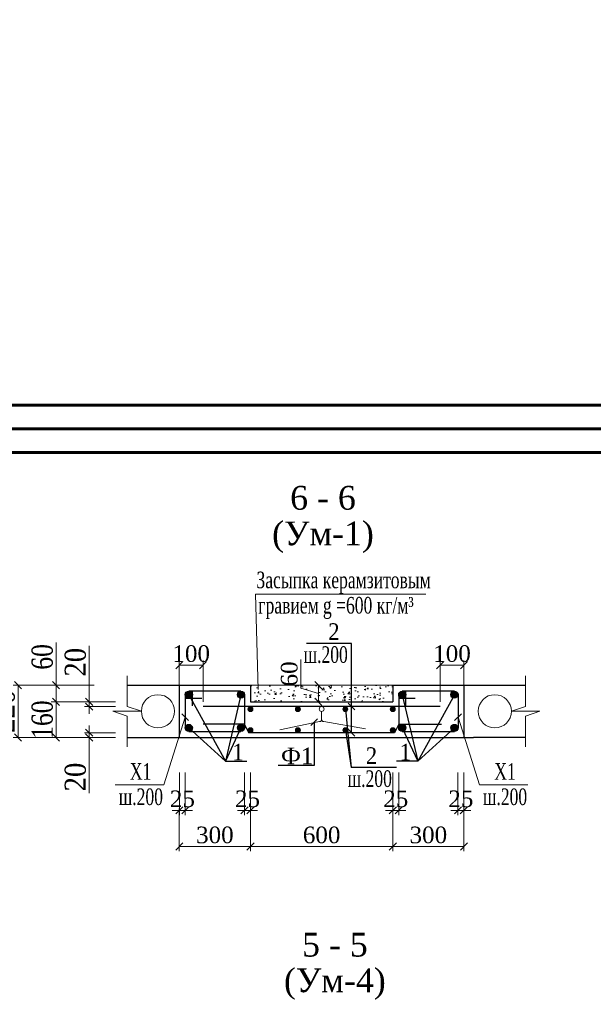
# Model space of a CAD drawing. Header units: millimetres. Extents: x 2063114 to 14983986, y -126020516 to 213791.
# Tile 482 of 656: x 2324974 to 2337066, y -689811 to -669077. Entities that reach past the tile are written whole.
import ezdxf

# ---------------------------------------------------------------- set-up
doc = ezdxf.new("R2010")
doc.units = ezdxf.units.MM
doc.linetypes.add('ACAD_ISO04W100', pattern=[30, 24, -3, 0, -3])
doc.layers.get('Defpoints').update_dxf_attribs({"color": 6, "lineweight": 35})
for name, color, linetype, lineweight in [('.', 7, 'Continuous', 15), ('vinoski', 200, 'Continuous', 15), ('оси', 22, 'ACAD_ISO04W100', 13), ('сердечники', 7, 'Continuous', 40), ('Текст', 7, 'Continuous', 15), ('Фундаменты', 252, 'Continuous', 25)]:
    doc.layers.add(name, color=color, linetype=linetype, lineweight=lineweight)
doc.layers.add('_print', color=6, linetype='Continuous', lineweight=60, plot=False)
doc.styles.add('Times New Roman', font='times.ttf')
doc.dimstyles.new('Миржалол20', dxfattribs={"dimtxt": 300, "dimasz": 150, "dimexe": 100, "dimexo": 100, "dimgap": 63, "dimtad": 1, "dimdec": 0, "dimlfac": 0.2, "dimtxsty": 'Times New Roman', "dimblk": 'OBLIQUE', "dimcen": 100, "dimclrd": 256, "dimclre": 256, "dimclrt": 256, "dimadec": 0, "dimazin": 0, "dimtfac": 1, "dimtdec": 0, "dimtmove": 1, "dimatfit": 3, "dimfxl": 800, "dimfxlon": 1, "dimlwd": 13, "dimlwe": 13, "dimarcsym": 0})

# ---------------------------------------------------------------- blocks, each defined once
blk = doc.blocks.new('_Oblique')
at = {"color": 0, "linetype": 'ByBlock', "lineweight": -2}
blk.add_line((-0.5, -0.5), (0.5, 0.5), dxfattribs=at)
blk = doc.blocks.new('*D1359')
at = {"linetype": 'Continuous', "lineweight": 13, "transparency": 16777216}
for p, q in [((2326439, -684091), (2326439, -683941)), ((2326993, -684091), (2326339, -684091)), ((2326993, -684191), (2326339, -684191)), ((2326439, -684191), (2326439, -684091)), ((2326439, -684191), (2326439, -684091)), ((2326439, -684191), (2326439, -684341)), ((2326439, -685367), (2326439, -684191))]:
    blk.add_line(p, q, dxfattribs=at)
at = {"layer": 'Defpoints', "color": 0, "linetype": 'Continuous', "lineweight": 30, "transparency": 16777216}
for p in [(2326439, -684091), (2327093, -684091), (2327093, -684191)]:
    blk.add_point(p, dxfattribs=at)
at = {"linetype": 'Continuous', "lineweight": 13, "transparency": 16777216, "xscale": 150, "yscale": 150, "zscale": 150}
for p, rotation in [((2326439, -684091), 270), ((2326439, -684191), 90)]:
    blk.add_blockref('_Oblique', p, dxfattribs=dict(at, rotation=rotation))
at = {"linetype": 'Continuous', "transparency": 16777216, "insert": (2326149, -685025), "char_height": 350, "attachment_point": 5, "rotation": 90, "style": 'Times New Roman'}
blk.add_mtext('{\\H1.27273x;\\W0.9;20}', dxfattribs=at)
blk = doc.blocks.new('*D1360')
at = {"linetype": 'Continuous', "lineweight": 13, "transparency": 16777216}
for p, q in [((2326439, -682265), (2326439, -683441)), ((2326439, -683441), (2326439, -683291)), ((2326993, -683441), (2326339, -683441)), ((2326993, -683541), (2326339, -683541)), ((2326439, -683541), (2326439, -683441)), ((2326439, -683541), (2326439, -683441)), ((2326439, -683541), (2326439, -683691))]:
    blk.add_line(p, q, dxfattribs=at)
at = {"layer": 'Defpoints', "color": 0, "linetype": 'Continuous', "lineweight": 30, "transparency": 16777216}
for p in [(2326439, -683441), (2327093, -683441), (2327093, -683541)]:
    blk.add_point(p, dxfattribs=at)
at = {"linetype": 'Continuous', "lineweight": 13, "transparency": 16777216, "xscale": 150, "yscale": 150, "zscale": 150}
for p, rotation in [((2326439, -683441), 270), ((2326439, -683541), 90)]:
    blk.add_blockref('_Oblique', p, dxfattribs=dict(at, rotation=rotation))
at = {"linetype": 'Continuous', "transparency": 16777216, "insert": (2326149, -682607), "char_height": 350, "attachment_point": 5, "rotation": 90, "style": 'Times New Roman'}
blk.add_mtext('{\\H1.27273x;\\W0.9;20}', dxfattribs=at)
blk = doc.blocks.new('*D1361')
at = {"linetype": 'Continuous', "lineweight": 13, "transparency": 16777216}
for p, q in [((2326339, -683441), (2325641, -683441)), ((2325741, -684191), (2325741, -683441)), ((2326339, -684191), (2325641, -684191))]:
    blk.add_line(p, q, dxfattribs=at)
at = {"layer": 'Defpoints', "color": 0, "linetype": 'Continuous', "lineweight": 30, "transparency": 16777216}
for p in [(2325741, -683441), (2326439, -683441), (2326439, -684191)]:
    blk.add_point(p, dxfattribs=at)
at = {"linetype": 'Continuous', "lineweight": 13, "transparency": 16777216, "xscale": 150, "yscale": 150, "zscale": 150}
for p, rotation in [((2325741, -683441), 90), ((2325741, -684191), 270)]:
    blk.add_blockref('_Oblique', p, dxfattribs=dict(at, rotation=rotation))
at = {"linetype": 'Continuous', "transparency": 16777216, "insert": (2325451, -683816), "char_height": 350, "attachment_point": 5, "rotation": 90, "style": 'Times New Roman'}
blk.add_mtext('{\\H1.27273x;\\W0.8;160}', dxfattribs=at)
blk = doc.blocks.new('*D1362')
at = {"linetype": 'Continuous', "lineweight": 13, "transparency": 16777216}
for p, q in [((2325741, -682189), (2325741, -683091)), ((2326541, -683091), (2325641, -683091)), ((2325741, -683441), (2325741, -683091)), ((2326339, -683441), (2325641, -683441))]:
    blk.add_line(p, q, dxfattribs=at)
at = {"layer": 'Defpoints', "color": 0, "linetype": 'Continuous', "lineweight": 30, "transparency": 16777216}
for p in [(2325741, -683091), (2327144, -683091), (2326439, -683441)]:
    blk.add_point(p, dxfattribs=at)
at = {"linetype": 'Continuous', "lineweight": 13, "transparency": 16777216, "xscale": 150, "yscale": 150, "zscale": 150}
for p, rotation in [((2325741, -683091), 90), ((2325741, -683441), 270)]:
    blk.add_blockref('_Oblique', p, dxfattribs=dict(at, rotation=rotation))
at = {"linetype": 'Continuous', "transparency": 16777216, "insert": (2325451, -682495), "char_height": 350, "attachment_point": 5, "rotation": 90, "style": 'Times New Roman'}
blk.add_mtext('{\\H1.27273x;\\W0.8;60}', dxfattribs=at)
blk = doc.blocks.new('*D1363')
at = {"linetype": 'Continuous', "lineweight": 13, "transparency": 16777216}
for p, q in [((2325640, -683091), (2324840, -683091)), ((2324940, -684191), (2324940, -683091)), ((2325640, -684191), (2324840, -684191))]:
    blk.add_line(p, q, dxfattribs=at)
at = {"layer": 'Defpoints', "color": 0, "linetype": 'Continuous', "lineweight": 30, "transparency": 16777216}
for p in [(2324940, -683091), (2325740, -683091), (2325740, -684191)]:
    blk.add_point(p, dxfattribs=at)
at = {"linetype": 'Continuous', "lineweight": 13, "transparency": 16777216, "xscale": 150, "yscale": 150, "zscale": 150}
for p, rotation in [((2324940, -683091), 90), ((2324940, -684191), 270)]:
    blk.add_blockref('_Oblique', p, dxfattribs=dict(at, rotation=rotation))
at = {"linetype": 'Continuous', "transparency": 16777216, "insert": (2324651, -683641), "char_height": 350, "attachment_point": 5, "rotation": 90, "style": 'Times New Roman'}
blk.add_mtext('{\\H1.27273x;\\W0.9;220}', dxfattribs=at)
blk = doc.blocks.new('*D1416')
at = {"linetype": 'Continuous', "lineweight": 13, "transparency": 16777216}
for p, q in [((2329839, -685820), (2329839, -686587)), ((2332839, -685687), (2332839, -686587)), ((2332839, -686487), (2329839, -686487))]:
    blk.add_line(p, q, dxfattribs=at)
at = {"layer": 'Defpoints', "color": 0, "linetype": 'Continuous', "lineweight": 30, "transparency": 16777216}
for p in [(2332839, -683441), (2329839, -685720), (2329839, -686487)]:
    blk.add_point(p, dxfattribs=at)
at = {"linetype": 'Continuous', "lineweight": 13, "transparency": 16777216, "xscale": 150, "yscale": 150, "zscale": 150, "rotation": 180}
blk.add_blockref('_Oblique', (2329839, -686487), dxfattribs=at)
at = {"linetype": 'Continuous', "lineweight": 13, "transparency": 16777216, "xscale": 150, "yscale": 150, "zscale": 150}
blk.add_blockref('_Oblique', (2332839, -686487), dxfattribs=at)
at = {"linetype": 'Continuous', "transparency": 16777216, "insert": (2331339, -686246), "char_height": 350, "attachment_point": 5, "style": 'Times New Roman'}
blk.add_mtext('600', dxfattribs=at)
blk = doc.blocks.new('*D1515')
at = {"linetype": 'Continuous', "lineweight": 13, "transparency": 16777216}
for p, q in [((2328339, -685687), (2328339, -686587)), ((2329839, -685687), (2329839, -686587)), ((2329839, -686487), (2328339, -686487))]:
    blk.add_line(p, q, dxfattribs=at)
at = {"layer": 'Defpoints', "color": 0, "linetype": 'Continuous', "lineweight": 30, "transparency": 16777216}
for p in [(2328339, -683441), (2329839, -683441), (2328339, -686487)]:
    blk.add_point(p, dxfattribs=at)
at = {"linetype": 'Continuous', "lineweight": 13, "transparency": 16777216, "xscale": 150, "yscale": 150, "zscale": 150, "rotation": 180}
blk.add_blockref('_Oblique', (2328339, -686487), dxfattribs=at)
at = {"linetype": 'Continuous', "lineweight": 13, "transparency": 16777216, "xscale": 150, "yscale": 150, "zscale": 150}
blk.add_blockref('_Oblique', (2329839, -686487), dxfattribs=at)
at = {"linetype": 'Continuous', "transparency": 16777216, "insert": (2329089, -686246), "char_height": 350, "attachment_point": 5, "style": 'Times New Roman'}
blk.add_mtext('300', dxfattribs=at)
blk = doc.blocks.new('*D1417')
at = {"linetype": 'Continuous', "lineweight": 13, "transparency": 16777216}
for p, q in [((2332839, -685687), (2332839, -686587)), ((2334339, -685687), (2334339, -686587)), ((2332839, -686487), (2334339, -686487))]:
    blk.add_line(p, q, dxfattribs=at)
at = {"layer": 'Defpoints', "color": 0, "linetype": 'Continuous', "lineweight": 30, "transparency": 16777216}
for p in [(2332839, -683441), (2334339, -683441), (2334339, -686487)]:
    blk.add_point(p, dxfattribs=at)
at = {"linetype": 'Continuous', "lineweight": 13, "transparency": 16777216, "xscale": 150, "yscale": 150, "zscale": 150, "rotation": 180}
blk.add_blockref('_Oblique', (2332839, -686487), dxfattribs=at)
at = {"linetype": 'Continuous', "lineweight": 13, "transparency": 16777216, "xscale": 150, "yscale": 150, "zscale": 150}
blk.add_blockref('_Oblique', (2334339, -686487), dxfattribs=at)
at = {"linetype": 'Continuous', "transparency": 16777216, "insert": (2333589, -686246), "char_height": 350, "attachment_point": 5, "style": 'Times New Roman'}
blk.add_mtext('300', dxfattribs=at)
blk = doc.blocks.new('*D1418')
at = {"linetype": 'Continuous', "lineweight": 13, "transparency": 16777216}
for p, q in [((2328339, -683441), (2328339, -682569)), ((2328840, -682669), (2328339, -682669)), ((2328840, -683441), (2328840, -682569))]:
    blk.add_line(p, q, dxfattribs=at)
at = {"layer": 'Defpoints', "color": 0, "linetype": 'Continuous', "lineweight": 30, "transparency": 16777216}
for p in [(2328339, -682669), (2328339, -683541), (2328840, -683541)]:
    blk.add_point(p, dxfattribs=at)
at = {"linetype": 'Continuous', "lineweight": 13, "transparency": 16777216, "xscale": 150, "yscale": 150, "zscale": 150, "rotation": 180}
blk.add_blockref('_Oblique', (2328339, -682669), dxfattribs=at)
at = {"linetype": 'Continuous', "lineweight": 13, "transparency": 16777216, "xscale": 150, "yscale": 150, "zscale": 150}
blk.add_blockref('_Oblique', (2328840, -682669), dxfattribs=at)
at = {"linetype": 'Continuous', "transparency": 16777216, "insert": (2328590, -682428), "char_height": 350, "attachment_point": 5, "style": 'Times New Roman'}
blk.add_mtext('100', dxfattribs=at)
blk = doc.blocks.new('*D1419')
at = {"linetype": 'Continuous', "lineweight": 13, "transparency": 16777216}
for p, q in [((2333837, -683441), (2333837, -682569)), ((2333837, -682669), (2334339, -682669)), ((2334339, -683441), (2334339, -682569))]:
    blk.add_line(p, q, dxfattribs=at)
at = {"layer": 'Defpoints', "color": 0, "linetype": 'Continuous', "lineweight": 30, "transparency": 16777216}
for p in [(2334339, -682669), (2333837, -683541), (2334339, -683541)]:
    blk.add_point(p, dxfattribs=at)
at = {"linetype": 'Continuous', "lineweight": 13, "transparency": 16777216, "xscale": 150, "yscale": 150, "zscale": 150, "rotation": 180}
blk.add_blockref('_Oblique', (2333837, -682669), dxfattribs=at)
at = {"linetype": 'Continuous', "lineweight": 13, "transparency": 16777216, "xscale": 150, "yscale": 150, "zscale": 150}
blk.add_blockref('_Oblique', (2334339, -682669), dxfattribs=at)
at = {"linetype": 'Continuous', "transparency": 16777216, "insert": (2334088, -682428), "char_height": 350, "attachment_point": 5, "style": 'Times New Roman'}
blk.add_mtext('100', dxfattribs=at)
blk = doc.blocks.new('*D1435')
at = {"linetype": 'Continuous', "lineweight": 13, "transparency": 16777216}
for p, q in [((2334212, -684927), (2334212, -685827)), ((2334337, -684927), (2334337, -685827)), ((2334212, -685727), (2334062, -685727)), ((2334212, -685727), (2334337, -685727)), ((2334337, -685727), (2334487, -685727))]:
    blk.add_line(p, q, dxfattribs=at)
at = {"layer": 'Defpoints', "color": 0, "linetype": 'Continuous', "lineweight": 30, "transparency": 16777216}
for p in [(2334212, -683551), (2334337, -683551), (2334337, -685727)]:
    blk.add_point(p, dxfattribs=at)
at = {"linetype": 'Continuous', "lineweight": 13, "transparency": 16777216, "xscale": 150, "yscale": 150, "zscale": 150}
blk.add_blockref('_Oblique', (2334212, -685727), dxfattribs=at)
at = {"linetype": 'Continuous', "lineweight": 13, "transparency": 16777216, "xscale": 150, "yscale": 150, "zscale": 150, "rotation": 180}
blk.add_blockref('_Oblique', (2334337, -685727), dxfattribs=at)
at = {"linetype": 'Continuous', "transparency": 16777216, "insert": (2334274, -685486), "char_height": 350, "attachment_point": 5, "style": 'Times New Roman'}
blk.add_mtext('25', dxfattribs=at)
blk = doc.blocks.new('*D1436')
at = {"linetype": 'Continuous', "lineweight": 13, "transparency": 16777216}
for p, q in [((2332839, -684927), (2332839, -685827)), ((2332964, -684927), (2332964, -685827)), ((2332839, -685727), (2332689, -685727)), ((2332964, -685727), (2332839, -685727)), ((2332964, -685727), (2333114, -685727))]:
    blk.add_line(p, q, dxfattribs=at)
at = {"layer": 'Defpoints', "color": 0, "linetype": 'Continuous', "lineweight": 30, "transparency": 16777216}
for p in [(2332839, -683675), (2332964, -683675), (2332839, -685727)]:
    blk.add_point(p, dxfattribs=at)
at = {"linetype": 'Continuous', "lineweight": 13, "transparency": 16777216, "xscale": 150, "yscale": 150, "zscale": 150}
blk.add_blockref('_Oblique', (2332839, -685727), dxfattribs=at)
at = {"linetype": 'Continuous', "lineweight": 13, "transparency": 16777216, "xscale": 150, "yscale": 150, "zscale": 150, "rotation": 180}
blk.add_blockref('_Oblique', (2332964, -685727), dxfattribs=at)
at = {"linetype": 'Continuous', "transparency": 16777216, "insert": (2332901, -685486), "char_height": 350, "attachment_point": 5, "style": 'Times New Roman'}
blk.add_mtext('25', dxfattribs=at)
blk = doc.blocks.new('*D1437')
at = {"linetype": 'Continuous', "lineweight": 13, "transparency": 16777216}
for p, q in [((2329714, -684927), (2329714, -685827)), ((2329839, -684927), (2329839, -685827)), ((2329714, -685727), (2329564, -685727)), ((2329714, -685727), (2329839, -685727)), ((2329839, -685727), (2329989, -685727))]:
    blk.add_line(p, q, dxfattribs=at)
at = {"layer": 'Defpoints', "color": 0, "linetype": 'Continuous', "lineweight": 30, "transparency": 16777216}
for p in [(2329714, -683551), (2329839, -683551), (2329839, -685727)]:
    blk.add_point(p, dxfattribs=at)
at = {"linetype": 'Continuous', "lineweight": 13, "transparency": 16777216, "xscale": 150, "yscale": 150, "zscale": 150}
blk.add_blockref('_Oblique', (2329714, -685727), dxfattribs=at)
at = {"linetype": 'Continuous', "lineweight": 13, "transparency": 16777216, "xscale": 150, "yscale": 150, "zscale": 150, "rotation": 180}
blk.add_blockref('_Oblique', (2329839, -685727), dxfattribs=at)
at = {"linetype": 'Continuous', "transparency": 16777216, "insert": (2329776, -685486), "char_height": 350, "attachment_point": 5, "style": 'Times New Roman'}
blk.add_mtext('25', dxfattribs=at)
blk = doc.blocks.new('*D1438')
at = {"linetype": 'Continuous', "lineweight": 13, "transparency": 16777216}
for p, q in [((2328341, -684927), (2328341, -685827)), ((2328466, -684927), (2328466, -685827)), ((2328341, -685727), (2328191, -685727)), ((2328466, -685727), (2328341, -685727)), ((2328466, -685727), (2328616, -685727))]:
    blk.add_line(p, q, dxfattribs=at)
at = {"layer": 'Defpoints', "color": 0, "linetype": 'Continuous', "lineweight": 30, "transparency": 16777216}
for p in [(2328341, -683675), (2328466, -683675), (2328341, -685727)]:
    blk.add_point(p, dxfattribs=at)
at = {"linetype": 'Continuous', "lineweight": 13, "transparency": 16777216, "xscale": 150, "yscale": 150, "zscale": 150}
blk.add_blockref('_Oblique', (2328341, -685727), dxfattribs=at)
at = {"linetype": 'Continuous', "lineweight": 13, "transparency": 16777216, "xscale": 150, "yscale": 150, "zscale": 150, "rotation": 180}
blk.add_blockref('_Oblique', (2328466, -685727), dxfattribs=at)
at = {"linetype": 'Continuous', "transparency": 16777216, "insert": (2328404, -685486), "char_height": 350, "attachment_point": 5, "style": 'Times New Roman'}
blk.add_mtext('25', dxfattribs=at)
blk = doc.blocks.new('*D1521')
at = {"linetype": 'Continuous', "lineweight": 13, "transparency": 16777216}
for p, q in [((2330899, -683154), (2330899, -682552)), ((2331272, -683266), (2330899, -683154)), ((2331411, -683091), (2331172, -683091)), ((2331272, -683441), (2331272, -683091)), ((2331411, -683441), (2331172, -683441))]:
    blk.add_line(p, q, dxfattribs=at)
at = {"layer": 'Defpoints', "color": 0, "linetype": 'Continuous', "lineweight": 30, "transparency": 16777216}
for p in [(2331272, -683091), (2331511, -683091), (2331511, -683441)]:
    blk.add_point(p, dxfattribs=at)
at = {"linetype": 'Continuous', "lineweight": 13, "transparency": 16777216, "xscale": 150, "yscale": 150, "zscale": 150}
for p, rotation in [((2331272, -683091), 90), ((2331272, -683441), 270)]:
    blk.add_blockref('_Oblique', p, dxfattribs=dict(at, rotation=rotation))
at = {"linetype": 'Continuous', "transparency": 16777216, "insert": (2330658, -682853), "char_height": 350, "attachment_point": 5, "rotation": 90, "style": 'Times New Roman'}
blk.add_mtext('60\\P', dxfattribs=at)
blk = doc.blocks.new('*U1590')
at = {"color": 0, "ltscale": 25}
blk.add_lwpolyline([(-59400, 42000), (0, 42000), (0, 0), (-59400, 0)], close=True, dxfattribs=at)
at = {"color": 0, "lineweight": 60, "ltscale": 25}
blk.add_lwpolyline([(-57400, 41500), (-500, 41500), (-500, 500), (-57400, 500)], close=True, dxfattribs=at)

msp = doc.modelspace()

# ---------------------------------------------------------------- hatches: boundary and pattern name
at = {"layer": '.', "linetype": 'Continuous'}
h = msp.add_hatch(dxfattribs=at)
h.set_pattern_fill('AR-CONC', color=14, scale=2)
h.set_pattern_definition([(50, (-393225.9, -478463.37), (364.369338, -31.87817), [38.1, -419.1]), (355, (-393225.9, -478463.37), (-70.486843, 382.11369), [30.48, -335.28117]), (100.451445, (-393195.53, -478466.03), (293.882494, 350.235504), [32.38002, -356.18049]), (46.1842, (-393225.9, -478361.77), (542.15808, -84.084656), [57.15, -628.65]), (96.635558, (-393180.7, -478368.8), (474.80827, 494.85225), [48.57005, -534.27122]), (351.18415, (-393225.9, -478361.77), (474.80827, 494.85225), [45.71993, -502.91946]), (21, (-393175.1, -478387.17), (303.228783, -204.530396), [38.1, -419.1]), (326, (-393175.1, -478387.17), (123.604057, 368.37593), [30.48, -335.28]), (71.451445, (-393149.82, -478404.2), (426.83284, 163.84554), [32.38002, -356.179875]), (37.5, (-393225.89, -478463.37), (6.1772065, 169.110078), [0, -331.216, 0, -340.36, 0, -336.55]), (7.5, (-393225.9, -478463.37), (133.639325, 200.36115), [0, -194.056, 0, -323.596, 0, -128.27]), (327.5, (-393339.18, -478463.37), (271.18119, -11.457488), [0, -127, 0, -396.24, 0, -525.78]), (317.5, (-393389.98, -478463.37), (296.258363, 50.852982), [0, -165.1, 0, -263.144, 0, -373.38])])
h.paths.add_polyline_path([(2332838.88587, -683090.77598), (2329838.88587, -683090.77598), (2329838.88587, -683440.77598), (2332838.88587, -683440.77598)])
at = {"layer": 'Фундаменты', "linetype": 'Continuous', "lineweight": 25}
h = msp.add_hatch(color=0, dxfattribs=at)
h.dxf.hatch_style = 1
h.paths.add_polyline_path([(2328613.88587, -683290.77598, 1), (2328463.88587, -683290.77598, 1)])
h = msp.add_hatch(color=0, dxfattribs=at)
h.dxf.hatch_style = 1
h.paths.add_polyline_path([(2329713.88595, -683290.77598, 1), (2329563.88595, -683290.77598, 1)])
h = msp.add_hatch(color=0, dxfattribs=at)
h.dxf.hatch_style = 1
h.paths.add_polyline_path([(2333113.88587, -683290.77598, 1), (2332963.88587, -683290.77598, 1)])
h = msp.add_hatch(color=0, dxfattribs=at)
h.dxf.hatch_style = 1
h.paths.add_polyline_path([(2334213.88602, -683290.77598, 1), (2334063.88602, -683290.77598, 1)])
at = {"layer": 'Фундаменты', "linetype": 'Continuous', "lineweight": 20}
h = msp.add_hatch(color=0, dxfattribs=at)
h.dxf.hatch_style = 1
h.paths.add_polyline_path([(2329890.67722, -683594.70669, 1), (2329787.09452, -683594.70669, 1)])
h = msp.add_hatch(color=0, dxfattribs=at)
h.dxf.hatch_style = 1
h.paths.add_polyline_path([(2330890.67722, -683594.70669, 1), (2330787.09452, -683594.70669, 1)])
h = msp.add_hatch(color=0, dxfattribs=at)
h.dxf.hatch_style = 1
h.paths.add_polyline_path([(2331890.67722, -683594.70669, 1), (2331787.09452, -683594.70669, 1)])
h = msp.add_hatch(color=0, dxfattribs=at)
h.dxf.hatch_style = 1
h.paths.add_polyline_path([(2332890.67722, -683594.70669, 1), (2332787.09452, -683594.70669, 1)])
at = {"layer": 'Фундаменты', "linetype": 'Continuous', "lineweight": 25}
h = msp.add_hatch(color=0, dxfattribs=at)
h.dxf.hatch_style = 1
h.paths.add_polyline_path([(2328613.88587, -683990.77598, 1), (2328463.88587, -683990.77598, 1)])
h = msp.add_hatch(color=0, dxfattribs=at)
h.dxf.hatch_style = 1
h.paths.add_polyline_path([(2329713.88595, -683990.77598, 1), (2329563.88595, -683990.77598, 1)])
at = {"layer": 'Фундаменты', "linetype": 'Continuous', "lineweight": 20}
h = msp.add_hatch(color=0, dxfattribs=at)
h.dxf.hatch_style = 1
h.paths.add_polyline_path([(2329890.67722, -684038.98463, 1), (2329787.09452, -684038.98463, 1)])
h = msp.add_hatch(color=0, dxfattribs=at)
h.dxf.hatch_style = 1
h.paths.add_polyline_path([(2330890.67722, -684038.98463, 1), (2330787.09452, -684038.98463, 1)])
h = msp.add_hatch(color=0, dxfattribs=at)
h.dxf.hatch_style = 1
h.paths.add_polyline_path([(2331890.67722, -684038.98463, 1), (2331787.09452, -684038.98463, 1)])
h = msp.add_hatch(color=0, dxfattribs=at)
h.dxf.hatch_style = 1
h.paths.add_polyline_path([(2332890.67722, -684038.98463, 1), (2332787.09452, -684038.98463, 1)])
at = {"layer": 'Фундаменты', "linetype": 'Continuous', "lineweight": 25}
h = msp.add_hatch(color=0, dxfattribs=at)
h.dxf.hatch_style = 1
h.paths.add_polyline_path([(2333113.88587, -683990.77598, 1), (2332963.88587, -683990.77598, 1)])
h = msp.add_hatch(color=0, dxfattribs=at)
h.dxf.hatch_style = 1
h.paths.add_polyline_path([(2334213.88602, -683990.77598, 1), (2334063.88602, -683990.77598, 1)])

# ---------------------------------------------------------------- linework, layer by layer
at = {"color": 102, "lineweight": 20}
for p, q in [((2331295.0404, -683858.26366), (2330456.06446, -684030.66531)), ((2331382.73134, -683858.26366), (2332261.65395, -684006.89193))]:
    msp.add_line(p, q, dxfattribs=at)
for points in [[(2331338.88587, -683644.35868), (2331338.88587, -683761.4216)], [(2331338.88587, -683644.35868), (2331338.88587, -683808.64389)]]:
    msp.add_lwpolyline(points, dxfattribs=at)
msp.add_circle((2331338.88587, -683592.56733), 51.79135, dxfattribs=at)
for centre, start, end in [((2331288.88587, -683808.64389), 277.070499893, 0), ((2331388.88587, -683808.64389), 180, 262.929500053)]:
    msp.add_arc(centre, 50, start, end, dxfattribs=at)
at = {"layer": '_print', "ltscale": 100}
for points in [[(2379792.08613, -677691.31434), (2320392.08613, -677691.31434), (2320392.08613, -635691.31434), (2379792.08613, -635691.31434)], [(2379792.08613, -719691.31434), (2320392.08613, -719691.31434), (2320392.08613, -677691.31434), (2379792.08613, -677691.31434)]]:
    msp.add_lwpolyline(points, close=True, dxfattribs=at)
at = {"layer": 'vinoski', "color": 0, "ltscale": 10}
msp.add_line((2329838.88587, -683090.77598), (2332838.88587, -683090.77598), dxfattribs=at)
at = {"layer": 'сердечники', "color": 0, "linetype": 'ByBlock', "lineweight": 30}
for p, q in [((2327238.88567, -683090.77598), (2329838.88587, -683090.77598)), ((2328338.88587, -683090.77598), (2328338.88587, -684190.77598)), ((2328338.88594, -683090.77598), (2328338.88594, -684190.77598)), ((2329838.88587, -683090.77598), (2329838.88587, -683440.77598)), ((2332838.88587, -683090.77598), (2334538.88587, -683090.77598)), ((2332838.88587, -683090.77598), (2332838.88587, -683440.77598)), ((2334338.88587, -683090.77598), (2334338.88587, -684190.77598)), ((2334538.88594, -683090.77598), (2335638.88615, -683090.77598)), ((2329838.88587, -683440.77598), (2332838.88587, -683440.77598)), ((2327238.88567, -684190.77598), (2334538.88587, -684190.77598))]:
    msp.add_line(p, q, dxfattribs=at)
at = {"layer": 'Текст', "color": 0, "linetype": 'ByBlock', "lineweight": 25}
for p, q in [((2331838.88587, -683594.70669), (2331963.11174, -684823.57951)), ((2331181.02957, -683868.25756), (2331181.02957, -684783.60658)), ((2331838.88587, -684038.98463), (2331963.11174, -684823.57951)), ((2331181.02957, -684783.60658), (2330423.53169, -684783.60658)), ((2332919.12191, -684823.57951), (2331963.11174, -684823.57951))]:
    msp.add_line(p, q, dxfattribs=at)
at = {"layer": 'Текст', "color": 7, "linetype": 'ByBlock', "lineweight": 25}
for points in [[(2328538.88571, -683290.77598), (2329313.09425, -684690.77598), (2329760.55566, -684690.77598)], [(2329638.88587, -683290.77598), (2329313.09425, -684690.77598), (2329760.55566, -684690.77598)], [(2334138.88602, -683290.77598), (2333364.67749, -684690.77598), (2332917.21608, -684690.77598)], [(2333038.88587, -683290.77598), (2333364.67749, -684690.77598), (2332917.21608, -684690.77598)], [(2328538.88571, -683990.77598), (2329313.09425, -684690.77598), (2329760.55566, -684690.77598)], [(2329638.88587, -683990.77598), (2329313.09425, -684690.77598), (2329760.55566, -684690.77598)], [(2333038.88587, -683990.77598), (2333364.67749, -684690.77598), (2332917.21608, -684690.77598)], [(2334138.88602, -683990.77598), (2333364.67749, -684690.77598), (2332917.21608, -684690.77598)]]:
    msp.add_lwpolyline(points, dxfattribs=at)
at = {"layer": 'Фундаменты', "color": 0, "linetype": 'Continuous', "lineweight": 20}
for p, q in [((2329947.41325, -681175.62379), (2333535.78372, -681175.62379)), ((2329947.41325, -681175.62379), (2330004.04921, -683182.30574)), ((2327238.88567, -683540.77598), (2327238.88567, -682890.77598)), ((2335638.88615, -683540.77598), (2335638.88615, -682890.77598)), ((2327538.88567, -683640.77598), (2327238.88567, -683540.77598)), ((2335338.88615, -683640.77598), (2335638.88615, -683540.77598)), ((2327238.88567, -683740.77598), (2326938.88567, -683640.77598)), ((2326938.88567, -683640.77598), (2327538.88567, -683640.77598)), ((2327238.88567, -684390.77598), (2327238.88567, -683740.77598)), ((2335938.88615, -683640.77598), (2335338.88615, -683640.77598)), ((2335638.88615, -683740.77598), (2335938.88615, -683640.77598)), ((2335638.88615, -684390.77598), (2335638.88615, -683740.77598))]:
    msp.add_line(p, q, dxfattribs=at)
at = {"layer": 'Фундаменты', "color": 142, "linetype": 'Continuous', "lineweight": 30}
for p, q in [((2328463.88587, -683290.77598), (2328463.88587, -683990.77598)), ((2328463.88587, -683366.77598), (2328813.88587, -683366.77598)), ((2329638.88576, -683215.77598), (2328538.88568, -683215.77598)), ((2328613.88587, -683523.89806), (2328613.88587, -683215.77598)), ((2329713.88595, -683290.77598), (2329713.88595, -683990.77598)), ((2332963.88587, -683290.77598), (2332963.88587, -683990.77598)), ((2332963.88587, -683366.77598), (2333313.88587, -683366.77598)), ((2334138.88584, -683215.77598), (2333038.88568, -683215.77598)), ((2333113.88587, -683523.89806), (2333113.88587, -683215.77598)), ((2334213.88602, -683290.77598), (2334213.88602, -683990.77598)), ((2328538.88606, -684065.77598), (2329638.88614, -684065.77598)), ((2333038.88568, -684065.77598), (2334138.88584, -684065.77598))]:
    msp.add_line(p, q, dxfattribs=at)
at = {"layer": 'Фундаменты', "color": 0, "linetype": 'Continuous', "lineweight": 25}
msp.add_line((2333513.88587, -683215.77598), (2333363.88587, -683215.77598), dxfattribs=at)
at = {"layer": 'Фундаменты', "color": 30, "linetype": 'Continuous', "lineweight": 30}
for p, q in [((2333837.48049, -683540.77598), (2328840.29124, -683540.77598)), ((2329708.75249, -683913.68588), (2328840.29124, -683913.68588)), ((2329708.75249, -683913.68588), (2329801.95602, -684090.77598)), ((2332969.01925, -683913.68588), (2332875.81572, -684090.77598)), ((2332969.01925, -683913.68588), (2333837.48049, -683913.68588)), ((2333017.48049, -683913.68588), (2333867.48057, -683913.68588)), ((2332875.81572, -684090.77598), (2329801.95602, -684090.77598))]:
    msp.add_line(p, q, dxfattribs=at)
at = {"layer": 'Фундаменты', "color": 0, "linetype": 'Continuous', "lineweight": 30}
for p, q in [((2331897.6805, -683470.0653), (2332039.10186, -683611.48666)), ((2331897.6805, -684020.0653), (2332039.10186, -684161.48666)), ((2335638.88615, -684190.77598), (2334538.88615, -684190.77598))]:
    msp.add_line(p, q, dxfattribs=at)
at = {"layer": 'Фундаменты', "color": 7, "linetype": 'Continuous', "lineweight": 30}
for p, q in [((2328393.17504, -683695.0653), (2328534.59639, -683836.48666)), ((2334284.5967, -683695.0653), (2334143.17535, -683836.48666)), ((2331251.74025, -683797.54688), (2331110.31889, -683938.96823))]:
    msp.add_line(p, q, dxfattribs=at)
at = {"layer": 'Фундаменты', "color": 0, "linetype": 'Continuous'}
msp.add_lwpolyline([(2331968.39118, -684090.77598), (2331968.39118, -682211.65633), (2331016.80164, -682211.65633)], dxfattribs=at)
at = {"layer": 'Фундаменты', "color": 7, "linetype": 'Continuous', "lineweight": 20}
for points in [[(2326989.56316, -685186.5421), (2328012.20658, -685186.5421), (2328463.88571, -683765.77598)], [(2335688.20858, -685186.5421), (2334665.56516, -685186.5421), (2334213.88602, -683765.77598)]]:
    msp.add_lwpolyline(points, dxfattribs=at)
at = {"layer": 'Фундаменты', "color": 0, "linetype": 'Continuous', "lineweight": 20}
for centre, radius in [((2327888.88567, -683640.77598), 350), ((2334988.88615, -683640.77598), 350), ((2329838.88587, -683594.70669), 51.79135), ((2330838.88587, -683594.70669), 51.79135), ((2331838.88587, -683594.70669), 51.79135), ((2332838.88587, -683594.70669), 51.79135), ((2329838.88587, -684038.98463), 51.79135), ((2330838.88587, -684038.98463), 51.79135), ((2331838.88587, -684038.98463), 51.79135), ((2332838.88587, -684038.98463), 51.79135)]:
    msp.add_circle(centre, radius, dxfattribs=at)
at = {"layer": 'Фундаменты', "color": 0, "linetype": 'Continuous', "lineweight": 25}
for centre in [(2328538.88587, -683290.77598), (2329638.88595, -683290.77598), (2333038.88587, -683290.77598), (2334138.88602, -683290.77598), (2328538.88587, -683990.77598), (2329638.88595, -683990.77598), (2333038.88587, -683990.77598), (2334138.88602, -683990.77598)]:
    msp.add_circle(centre, 75, dxfattribs=at)

# ---------------------------------------------------------------- block references
for p in [(2379792.08613, -677691.31434), (2379792.08613, -719691.31434)]:
    msp.add_blockref('*U1590', p)

# ---------------------------------------------------------------- texts
at = {"color": 0, "style": 'Times New Roman', "width": 0.7}
for s, p in [('Засыпка керамзитовым', (2329966.19055, -681049.30199)), ('g =600 кг/м³', (2331366.51551, -681582.81506)), (' гравием ', (2329912.83851, -681582.81506)), ('ш.200', (2330958.44656, -682621.66719)), ('Х1', (2327297.30126, -685082.26746)), ('Х1', (2334979.85043, -685082.26746)), ('ш.200', (2331887.9866, -685233.59037)), ('ш.200', (2327062.84019, -685615.78053)), ('ш.200', (2334738.84219, -685615.78053))]:
    msp.add_text(s, height=350, dxfattribs=at).set_placement(p)
at = {"color": 7, "lineweight": 30, "char_height": 350, "attachment_point": 5, "style": 'Times New Roman'}
for s, insert in [('{\\W0.9;2}', (2331598.45371, -681961.65633)), ('{\\W0.9;1}', (2329575.5561, -684499.001)), ('{\\W0.9;2}', (2332390.25862, -684573.57951)), ('{\\W0.9;1}', (2333102.21564, -684499.001))]:
    msp.add_mtext(s, dxfattribs=dict(at, insert=insert))
at = {"layer": 'оси', "color": 0, "linetype": 'ByBlock', "lineweight": 30, "style": 'Times New Roman'}
msp.add_text('Ф1', height=350, dxfattribs=at).set_placement((2330484.2405, -684754.985))
at = {"layer": 'Фундаменты', "color": 7, "linetype": 'Continuous', "lineweight": 30, "char_height": 500, "width": 3181.0760588, "attachment_point": 5, "line_spacing_factor": 0.9, "style": 'Times New Roman'}
for s, insert in [('{\\C0;6 - 6 \\P(Ум-1)}', (2331367.61632, -679600.94934)), ('{\\C0;5 - 5\\P(Ум-4)}', (2331618.64005, -689011.61269))]:
    msp.add_mtext(s, dxfattribs=dict(at, insert=insert))

# ---------------------------------------------------------------- dimensions: what is measured, and where the dimension line sits
at = {"color": 0, "linetype": 'Continuous'}
for base, p1, p2, text, picture, middle in [((2325740.93433, -683090.77598), (2326438.75638, -683441.27598), (2327143.80938, -683090.77598), '{\\H1.27273x;\\W0.8;60}', '*D1362', (2325749.82636, -682494.8133)), ((2326438.75638, -683441.27598), (2327093.07377, -683540.77598), (2327093.07377, -683441.27598), '{\\H1.27273x;\\W0.9;20}', '*D1360', (2326438.75638, -682607.3899)), ((2325740.93433, -683441.27598), (2326438.75638, -684190.77598), (2326438.75638, -683441.27598), '{\\H1.27273x;\\W0.8;160}', '*D1361', (2325740.93433, -683816.02598)), ((2326438.75638, -684091.27598), (2327093.07377, -684190.77598), (2327093.07377, -684091.27598), '{\\H1.27273x;\\W0.9;20}', '*D1359', (2326438.75638, -685024.66207))]:
    dim = msp.add_linear_dim(base=base, p1=p1, p2=p2, angle=90, text=text, dimstyle='Миржалол20', override={"dimtxt": 350}, dxfattribs=at)
    dim.commit()
    dim.dimension.update_dxf_attribs({"geometry": picture, "text_midpoint": middle, "dimtype": 160})
for base, p1, p2, picture, middle in [((2328338.88587, -682668.7248), (2328840.29124, -683540.77598), (2328338.88587, -683540.77598), '*D1418', (2328589.58856, -682668.7248)), ((2329838.88587, -685726.95433), (2329713.88587, -683551.16626), (2329838.88587, -683551.16626), '*D1437', (2329776.38587, -685726.95433)), ((2334336.62194, -685726.95433), (2334211.62194, -683551.16626), (2334336.62194, -683551.16626), '*D1435', (2334274.12194, -685726.95433))]:
    dim = msp.add_linear_dim(base=base, p1=p1, p2=p2, dimstyle='Миржалол20', override={"dimtxt": 350}, dxfattribs=at)
    dim.commit()
    dim.dimension.update_dxf_attribs({"geometry": picture, "text_midpoint": middle, "dimtype": 160})
for base, p1, p2, picture, middle in [((2334338.88587, -682668.7248), (2333837.48049, -683540.77598), (2334338.88587, -683540.77598), '*D1419', (2334088.18318, -682668.7248)), ((2328341.1498, -685726.95433), (2328466.1498, -683674.55952), (2328341.1498, -683674.55952), '*D1438', (2328403.6498, -685726.95433)), ((2332838.88587, -685726.95433), (2332963.88587, -683674.55952), (2332838.88587, -683674.55952), '*D1436', (2332901.38587, -685726.95433))]:
    dim = msp.add_linear_dim(base=base, p1=p1, p2=p2, angle=180, dimstyle='Миржалол20', override={"dimtxt": 350}, dxfattribs=at)
    dim.commit()
    dim.dimension.update_dxf_attribs({"geometry": picture, "text_midpoint": middle, "dimtype": 160})
for base, p1, p2, text, picture, middle in [((2331271.83973, -683090.77598), (2331510.59711, -683440.77598), (2331510.59711, -683090.77598), '60\\P', '*D1521', (2330658.28349, -683091.01755)), ((2324940.29608, -683090.77598), (2325740.29608, -684190.77598), (2325740.29608, -683090.77598), '{\\H1.27273x;\\W0.9;220}', '*D1363', (2324650.71435, -683640.77598))]:
    dim = msp.add_linear_dim(base=base, p1=p1, p2=p2, angle=90, text=text, dimstyle='Миржалол20', override={"dimtxt": 350}, dxfattribs=at)
    dim.commit()
    dim.dimension.update_dxf_attribs({"geometry": picture, "text_midpoint": middle})
for base, p1, p2, picture, middle in [((2328338.88594, -686487.442), (2329838.88587, -683440.77598), (2328338.88594, -683440.77598), '*D1515', (2329088.88591, -686246.41388)), ((2329838.88587, -686487.442), (2332838.88587, -683440.77598), (2329838.88587, -685720.29898), '*D1416', (2331338.88587, -686246.41388))]:
    dim = msp.add_linear_dim(base=base, p1=p1, p2=p2, dimstyle='Миржалол20', override={"dimtxt": 350}, dxfattribs=at)
    dim.commit()
    dim.dimension.update_dxf_attribs({"geometry": picture, "text_midpoint": middle})
dim = msp.add_linear_dim(base=(2334338.8858, -686487.442), p1=(2332838.88587, -683440.77598), p2=(2334338.8858, -683440.77598), angle=180, dimstyle='Миржалол20', override={"dimtxt": 350}, dxfattribs=at)
dim.commit()
dim.dimension.update_dxf_attribs({"geometry": '*D1417', "text_midpoint": (2333588.88583, -686246.41388)})

doc.saveas('drawing.dxf')
